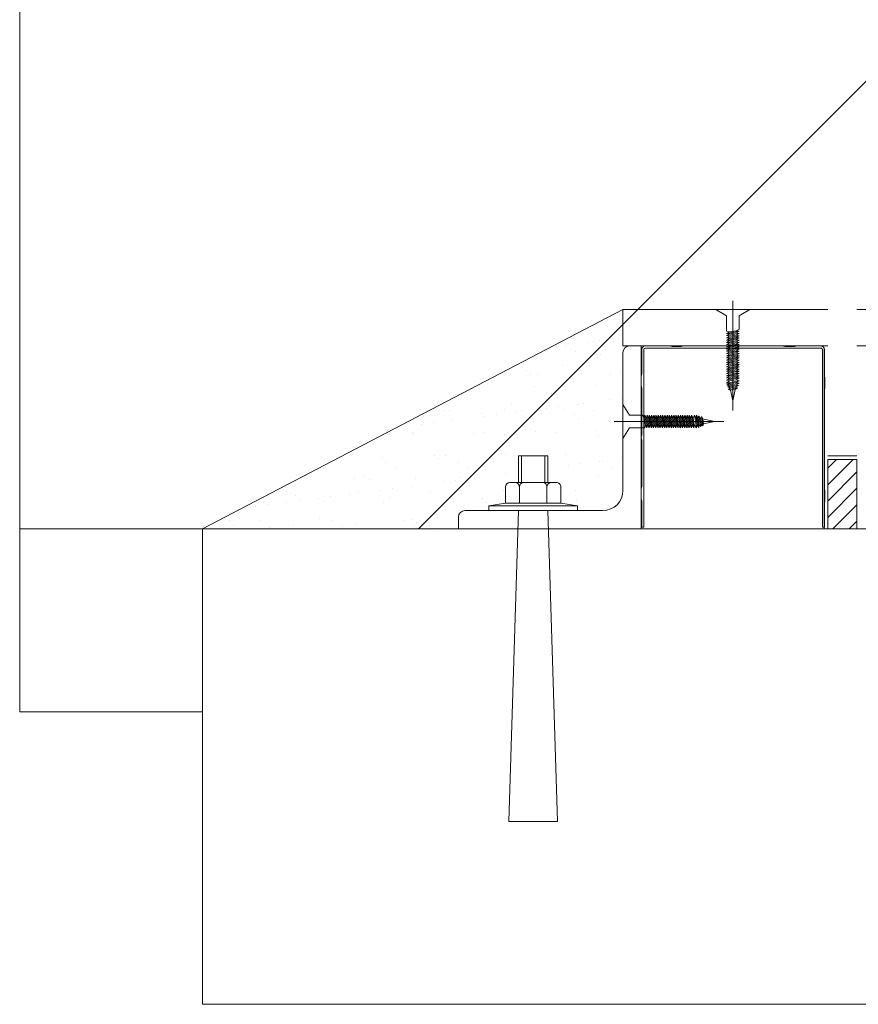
# Model space of a CAD drawing. Header units: millimetres. Extents: x 53645 to 137188, y 78097 to 135542.
# Tile 262 of 288: x 121282 to 121340, y 129179 to 129246. Entities that reach past the tile are written whole.
import ezdxf

# ---------------------------------------------------------------- set-up
doc = ezdxf.new("R2010")
doc.units = ezdxf.units.MM
doc.linetypes.add('CENTER', pattern=[20, 15, -1.7, 1.6, -1.7])
doc.layers.add('doors_windows', color=4, linetype='Continuous', lineweight=5)
doc.layers.add('Wall2', color=40, linetype='Continuous', lineweight=5)

# ---------------------------------------------------------------- blocks, each defined once
blk = doc.blocks.new('dsgdf')
at = {"color": 0, "lineweight": 0}
for p, q in [((152256.703, 47631.547), (152161.703, 47631.547)), ((152161.703, 47631.547), (152161.703, 47599.047)), ((152161.703, 47611.547), (152149.203, 47611.547)), ((152161.703, 47599.047), (152256.703, 47599.047)), ((152190.453, 47584.047), (152161.703, 47599.047)), ((152163.85, 47598.82), (152163.85, 47598.82)), ((152166.305, 47598.923), (152166.305, 47598.923)), ((152167.911, 47598.839), (152167.911, 47598.839)), ((152171.249, 47598.914), (152171.249, 47598.914)), ((152172.199, 47598.685), (152172.199, 47598.685)), ((152176.192, 47598.905), (152176.192, 47598.905)), ((152176.349, 47598.645), (152176.349, 47598.645)), ((152176.354, 47598.632), (152176.354, 47598.632)), ((152191.735, 47598.922), (152191.881, 47598.922)), ((152191.735, 47598.922), (152191.735, 47597.16)), ((152191.735, 47597.806), (152191.735, 47598.922)), ((152191.881, 47586.797), (152191.881, 47598.922)), ((152204.089, 47598.922), (152204.235, 47598.922)), ((152204.089, 47586.797), (152204.089, 47598.922)), ((152204.235, 47597.285), (152204.235, 47598.922)), ((152204.453, 47594.297), (152204.453, 47599.047)), ((152204.802, 47599.047), (152206.453, 47597.396)), ((152205.925, 47599.047), (152206.453, 47598.519)), ((152206.453, 47594.297), (152206.453, 47599.047)), ((152163.551, 47598.45), (152163.551, 47598.45)), ((152165.636, 47598.497), (152165.636, 47598.497)), ((152169.705, 47598.322), (152169.705, 47598.322)), ((152170.579, 47598.488), (152170.579, 47598.488)), ((152175.523, 47598.479), (152175.523, 47598.479)), ((152176.057, 47598.376), (152176.057, 47598.376)), ((152204.453, 47598.274), (152206.453, 47596.274)), ((152165.346, 47597.524), (152165.346, 47597.524)), ((152165.897, 47597.249), (152165.897, 47597.249)), ((152166.172, 47597.415), (152166.172, 47597.415)), ((152167.462, 47597.245), (152167.462, 47597.245)), ((152181.122, 47597.251), (152181.122, 47597.251)), ((152204.266, 47597.089), (152204.235, 47597.285)), ((152168.031, 47596.788), (152168.031, 47596.788)), ((152168.323, 47597.056), (152168.323, 47597.056)), ((152169.619, 47596.961), (152169.619, 47596.961)), ((152170.052, 47597.196), (152170.052, 47597.196)), ((152170.445, 47596.852), (152170.445, 47596.852)), ((152171.736, 47596.682), (152171.736, 47596.682)), ((152174.113, 47597.216), (152174.113, 47597.216)), ((152174.477, 47596.929), (152174.477, 47596.929)), ((152178.401, 47597.061), (152178.401, 47597.061)), ((152180.829, 47596.983), (152180.829, 47596.983)), ((152186.617, 47597.028), (152186.617, 47597.028)), ((152187.275, 47597.124), (152187.275, 47597.124)), ((152191.703, 47596.964), (152191.735, 47597.16)), ((152191.703, 47596.339), (152191.703, 47596.964)), ((152204.266, 47596.464), (152204.266, 47597.089)), ((152204.453, 47597.151), (152206.453, 47595.151)), ((152167.433, 47596.483), (152167.433, 47596.483)), ((152172.377, 47596.474), (152172.377, 47596.474)), ((152173.892, 47596.399), (152173.892, 47596.399)), ((152174.718, 47596.29), (152174.718, 47596.29)), ((152176.009, 47596.12), (152176.009, 47596.12)), ((152177.32, 47596.465), (152177.32, 47596.465)), ((152182.264, 47596.456), (152182.264, 47596.456)), ((152187.208, 47596.447), (152187.208, 47596.447)), ((152191.703, 47596.339), (152191.735, 47596.143)), ((152191.735, 47596.143), (152191.735, 47592.994)), ((152204.266, 47596.464), (152204.235, 47596.268)), ((152204.235, 47592.726), (152204.235, 47596.268)), ((152204.453, 47596.029), (152206.185, 47594.297)), ((152172.099, 47595.626), (152172.099, 47595.626)), ((152172.803, 47595.395), (152172.803, 47595.395)), ((152173.096, 47595.663), (152173.096, 47595.663)), ((152176.254, 47595.573), (152176.254, 47595.573)), ((152178.165, 47595.836), (152178.165, 47595.836)), ((152178.991, 47595.727), (152178.991, 47595.727)), ((152179.249, 47595.535), (152179.249, 47595.535)), ((152180.282, 47595.557), (152180.282, 47595.557)), ((152180.315, 47595.592), (152180.315, 47595.592)), ((152182.438, 47595.273), (152182.438, 47595.273)), ((152188.758, 47595.385), (152188.758, 47595.385)), ((152169.967, 47594.939), (152169.967, 47594.939)), ((152174.91, 47594.93), (152174.91, 47594.93)), ((152179.854, 47594.921), (152179.854, 47594.921)), ((152186.711, 47594.711), (152186.711, 47594.711)), ((152187.538, 47594.602), (152187.538, 47594.602)), ((152189.741, 47594.903), (152189.741, 47594.903)), ((152204.453, 47594.906), (152205.062, 47594.297)), ((152174.013, 47594.157), (152174.013, 47594.157)), ((152174.241, 47594.503), (152174.241, 47594.503)), ((152177.575, 47594.002), (152177.575, 47594.002)), ((152177.868, 47594.27), (152177.868, 47594.27)), ((152178.301, 47594.002), (152178.301, 47594.002)), ((152179.185, 47594.494), (152179.185, 47594.494)), ((152182.456, 47593.949), (152182.456, 47593.949)), ((152186.517, 47593.969), (152186.517, 47593.969)), ((152188.828, 47594.432), (152188.828, 47594.432)), ((152189.072, 47594.477), (152189.072, 47594.477)), ((152190.374, 47594.197), (152190.374, 47594.197)), ((152175.995, 47592.554), (152175.995, 47592.554)), ((152180.215, 47592.533), (152180.215, 47592.533)), ((152182.348, 47592.608), (152182.348, 47592.608)), ((152182.64, 47592.876), (152182.64, 47592.876)), ((152188.793, 47592.749), (152188.793, 47592.749)), ((152191.735, 47592.994), (152191.703, 47592.797)), ((152191.703, 47592.797), (152191.735, 47592.601)), ((152191.735, 47592.601), (152191.735, 47589.452)), ((152204.235, 47589.577), (152204.235, 47592.726)), ((152176.038, 47592.49), (152176.038, 47592.49)), ((152176.154, 47592.514), (152176.154, 47592.514)), ((152176.701, 47591.918), (152176.701, 47591.918)), ((152180.982, 47592.481), (152180.982, 47592.481)), ((152184.503, 47592.379), (152184.503, 47592.379)), ((152185.926, 47592.472), (152185.926, 47592.472)), ((152188.658, 47592.326), (152188.658, 47592.326)), ((152177.528, 47591.81), (152177.528, 47591.81)), ((152178.818, 47591.64), (152178.818, 47591.64)), ((152180.975, 47591.356), (152180.975, 47591.356)), ((152181.801, 47591.247), (152181.801, 47591.247)), ((152187.12, 47591.215), (152187.12, 47591.215)), ((152187.412, 47591.483), (152187.412, 47591.483)), ((152178.201, 47590.944), (152178.201, 47590.944)), ((152178.572, 47590.946), (152178.572, 47590.946)), ((152180.767, 47591.16), (152180.767, 47591.16)), ((152182.356, 47590.891), (152182.356, 47590.891)), ((152182.846, 47590.51), (152182.846, 47590.51)), ((152183.092, 47591.077), (152183.092, 47591.077)), ((152183.516, 47590.937), (152183.516, 47590.937)), ((152185.248, 47590.793), (152185.248, 47590.793)), ((152186.074, 47590.685), (152186.074, 47590.685)), ((152186.417, 47590.91), (152186.417, 47590.91)), ((152187.365, 47590.515), (152187.365, 47590.515)), ((152188.459, 47590.928), (152188.459, 47590.928)), ((152179.386, 47589.895), (152179.386, 47589.895)), ((152187.79, 47590.501), (152187.79, 47590.501)), ((152189.521, 47590.231), (152189.521, 47590.231)), ((152190.347, 47590.122), (152190.347, 47590.122)), ((152180.115, 47589.475), (152180.115, 47589.475)), ((152184.403, 47589.32), (152184.403, 47589.32)), ((152185.54, 47589.767), (152185.54, 47589.767)), ((152188.558, 47589.267), (152188.558, 47589.267)), ((152191.703, 47589.256), (152191.735, 47589.452)), ((152191.703, 47589.256), (152191.703, 47588.631)), ((152204.266, 47589.381), (152204.235, 47589.577)), ((152204.266, 47589.381), (152204.266, 47588.756)), ((152184.159, 47588.502), (152184.159, 47588.502)), ((152184.644, 47588.497), (152184.644, 47588.497)), ((152191.703, 47588.631), (152191.735, 47588.434)), ((152204.266, 47588.756), (152204.235, 47588.559)), ((152204.235, 47586.797), (152204.235, 47588.559)), ((152183.866, 47588.233), (152183.866, 47588.233)), ((152186.317, 47587.851), (152186.317, 47587.851)), ((152189.587, 47588.488), (152189.587, 47588.488)), ((152190.312, 47588.374), (152190.312, 47588.374)), ((152191.735, 47588.434), (152191.735, 47586.797)), ((152185.901, 47586.597), (152185.901, 47586.597)), ((152186.508, 47586.526), (152186.508, 47586.526)), ((152187.177, 47586.952), (152187.177, 47586.952)), ((152188.638, 47586.84), (152188.638, 47586.84)), ((152188.931, 47587.108), (152188.931, 47587.108)), ((152190.453, 47586.547), (152190.453, 47584.047)), ((152191.985, 47586.693), (152203.985, 47586.693)), ((152192.208, 47586.547), (152191.985, 47586.547)), ((152193.622, 47586.547), (152191.985, 47586.547)), ((152193.818, 47586.579), (152193.622, 47586.547)), ((152194.443, 47586.579), (152193.818, 47586.579)), ((152194.443, 47586.579), (152194.639, 47586.547)), ((152197.788, 47586.547), (152194.639, 47586.547)), ((152197.985, 47586.579), (152197.788, 47586.547)), ((152198.181, 47586.547), (152197.985, 47586.579)), ((152201.33, 47586.547), (152198.181, 47586.547)), ((152201.526, 47586.579), (152201.33, 47586.547)), ((152201.526, 47586.579), (152202.151, 47586.579)), ((152202.151, 47586.579), (152202.348, 47586.547)), ((152202.178, 47586.579), (152202.374, 47586.547)), ((152203.985, 47586.547), (152202.348, 47586.547)), ((152202.374, 47586.547), (152204.011, 47586.547)), ((152203.703, 47586.547), (152204.453, 47586.547)), ((152203.787, 47586.547), (152203.985, 47586.547)), ((152206.453, 47586.547), (152207.473, 47586.547)), ((152188.057, 47586.313), (152188.057, 47586.313)), ((152188.458, 47586.208), (152188.458, 47586.208)), ((152188.884, 47586.204), (152188.884, 47586.204)), ((152190.174, 47586.034), (152190.174, 47586.034))]:
    blk.add_line(p, q, dxfattribs=at)
at = {"color": 0}
for p, q in [((152161.703, 47631.547), (152256.703, 47631.547)), ((152149.203, 47584.047), (152149.203, 47611.547)), ((152161.703, 47599.047), (152256.703, 47599.047)), ((152177.825, 47599.208), (152177.825, 47599.208)), ((152204.203, 47599.047), (152204.203, 47586.672)), ((152206.453, 47594.297), (152204.453, 47594.297)), ((152206.453, 47594.047), (152204.453, 47594.047)), ((152204.453, 47586.547), (152190.453, 47586.547)), ((152220.453, 47586.547), (152206.453, 47586.547)), ((152204.453, 47584.047), (152190.453, 47584.047)), ((152220.453, 47584.047), (152206.453, 47584.047))]:
    blk.add_line(p, q, dxfattribs=at)
at = {"color": 0, "linetype": 'Continuous', "lineweight": 0}
for p, q in [((152183.314, 47597.797), (152182.653, 47619.052)), ((152182.653, 47619.052), (152185.975, 47619.052)), ((152185.314, 47597.797), (152185.975, 47619.052)), ((152181.282, 47597.477), (152181.282, 47597.797)), ((152181.282, 47597.797), (152184.314, 47597.797)), ((152182.424, 47597.283), (152181.282, 47597.477)), ((152181.282, 47597.477), (152184.314, 47597.477)), ((152183.369, 47597.283), (152182.424, 47597.283)), ((152182.424, 47597.283), (152186.204, 47597.283)), ((152182.424, 47596.185), (152182.424, 47597.283)), ((152185.314, 47597.283), (152183.314, 47597.283)), ((152185.259, 47597.283), (152183.369, 47597.283)), ((152183.369, 47596.185), (152183.369, 47597.283)), ((152187.347, 47597.797), (152184.314, 47597.797)), ((152187.347, 47597.477), (152184.314, 47597.477)), ((152186.204, 47597.283), (152185.259, 47597.283)), ((152185.259, 47596.185), (152185.259, 47597.283)), ((152186.204, 47597.283), (152187.347, 47597.477)), ((152186.204, 47596.185), (152186.204, 47597.283)), ((152187.347, 47597.477), (152187.347, 47597.797)), ((152182.726, 47595.883), (152185.902, 47595.883)), ((152183.314, 47594.052), (152183.314, 47595.883)), ((152183.514, 47594.052), (152183.514, 47595.883)), ((152185.114, 47594.052), (152185.114, 47595.883)), ((152185.314, 47594.052), (152185.314, 47595.883)), ((152183.314, 47594.052), (152185.314, 47594.052))]:
    blk.add_line(p, q, dxfattribs=at)
at = {"color": 0, "lineweight": 15}
for p, q in [((152191.703, 47599.047), (152179.203, 47599.047)), ((152179.203, 47599.047), (152179.203, 47598.247)), ((152191.703, 47599.047), (152191.703, 47586.547)), ((152189.078, 47597.797), (152179.653, 47597.797)), ((152190.453, 47596.422), (152190.453, 47586.997)), ((152191.703, 47586.547), (152190.903, 47586.547))]:
    blk.add_line(p, q, dxfattribs=at)
at = {"color": 0, "lineweight": 0, "ltscale": 0.05}
for p, q in [((152190.453, 47592.877), (152190.891, 47592.148)), ((152190.453, 47590.542), (152190.453, 47592.877)), ((152190.891, 47592.148), (152191.943, 47592.148)), ((152191.91, 47591.481), (152191.979, 47591.939)), ((152191.943, 47592.148), (152191.979, 47591.939)), ((152191.946, 47591.272), (152192.095, 47592.148)), ((152192.095, 47592.148), (152191.979, 47591.939)), ((152192.062, 47591.481), (152192.131, 47591.939)), ((152192.095, 47592.148), (152192.131, 47591.939)), ((152192.098, 47591.272), (152192.247, 47592.148)), ((152192.247, 47592.148), (152192.131, 47591.939)), ((152192.214, 47591.481), (152192.283, 47591.939)), ((152192.247, 47592.148), (152192.283, 47591.939)), ((152192.25, 47591.272), (152192.4, 47592.148)), ((152192.4, 47592.148), (152192.283, 47591.939)), ((152192.366, 47591.481), (152192.436, 47591.939)), ((152192.4, 47592.148), (152192.436, 47591.939)), ((152192.402, 47591.272), (152192.552, 47592.148)), ((152192.552, 47592.148), (152192.436, 47591.939)), ((152192.519, 47591.481), (152192.588, 47591.939)), ((152192.552, 47592.148), (152192.588, 47591.939)), ((152192.555, 47591.272), (152192.704, 47592.148)), ((152192.704, 47592.148), (152192.588, 47591.939)), ((152192.671, 47591.481), (152192.74, 47591.939)), ((152192.704, 47592.148), (152192.74, 47591.939)), ((152192.707, 47591.272), (152192.856, 47592.148)), ((152192.856, 47592.148), (152192.74, 47591.939)), ((152192.823, 47591.481), (152192.892, 47591.939)), ((152192.856, 47592.148), (152192.892, 47591.939)), ((152192.859, 47591.272), (152193.008, 47592.148)), ((152193.008, 47592.148), (152192.892, 47591.939)), ((152192.975, 47591.481), (152193.044, 47591.939)), ((152193.008, 47592.148), (152193.044, 47591.939)), ((152193.011, 47591.272), (152193.16, 47592.148)), ((152193.16, 47592.148), (152193.044, 47591.939)), ((152193.127, 47591.481), (152193.196, 47591.939)), ((152193.16, 47592.148), (152193.196, 47591.939)), ((152193.163, 47591.272), (152193.313, 47592.148)), ((152193.313, 47592.148), (152193.196, 47591.939)), ((152193.279, 47591.481), (152193.349, 47591.939)), ((152193.313, 47592.148), (152193.349, 47591.939)), ((152193.315, 47591.272), (152193.465, 47592.148)), ((152193.465, 47592.148), (152193.349, 47591.939)), ((152193.432, 47591.481), (152193.501, 47591.939)), ((152193.465, 47592.148), (152193.501, 47591.939)), ((152193.468, 47591.272), (152193.617, 47592.148)), ((152193.617, 47592.148), (152193.501, 47591.939)), ((152193.584, 47591.481), (152193.653, 47591.939)), ((152193.617, 47592.148), (152193.653, 47591.939)), ((152193.62, 47591.272), (152193.769, 47592.148)), ((152193.769, 47592.148), (152193.653, 47591.939)), ((152193.736, 47591.481), (152193.805, 47591.939)), ((152193.769, 47592.148), (152193.805, 47591.939)), ((152193.772, 47591.272), (152193.921, 47592.148)), ((152193.921, 47592.148), (152193.805, 47591.939)), ((152193.888, 47591.481), (152193.957, 47591.939)), ((152193.921, 47592.148), (152193.957, 47591.939)), ((152193.924, 47591.272), (152194.073, 47592.148)), ((152194.073, 47592.148), (152193.957, 47591.939)), ((152194.04, 47591.481), (152194.109, 47591.939)), ((152194.073, 47592.148), (152194.109, 47591.939)), ((152194.076, 47591.272), (152194.226, 47592.148)), ((152194.226, 47592.148), (152194.109, 47591.939)), ((152194.192, 47591.481), (152194.262, 47591.939)), ((152194.226, 47592.148), (152194.262, 47591.939)), ((152194.228, 47591.272), (152194.378, 47592.148)), ((152194.378, 47592.148), (152194.262, 47591.939)), ((152194.345, 47591.481), (152194.414, 47591.939)), ((152194.378, 47592.148), (152194.414, 47591.939)), ((152194.381, 47591.272), (152194.53, 47592.148)), ((152194.53, 47592.148), (152194.414, 47591.939)), ((152194.497, 47591.481), (152194.566, 47591.939)), ((152194.53, 47592.148), (152194.566, 47591.939)), ((152194.533, 47591.272), (152194.682, 47592.148)), ((152194.682, 47592.148), (152194.566, 47591.939)), ((152194.649, 47591.481), (152194.718, 47591.939)), ((152194.649, 47591.481), (152194.718, 47591.939)), ((152194.682, 47592.148), (152194.718, 47591.939)), ((152194.685, 47591.272), (152194.834, 47592.148)), ((152194.834, 47592.148), (152194.718, 47591.939)), ((152194.801, 47591.481), (152194.87, 47591.939)), ((152194.834, 47592.148), (152194.87, 47591.939)), ((152194.837, 47591.272), (152194.986, 47592.148)), ((152194.986, 47592.148), (152194.87, 47591.939)), ((152194.953, 47591.481), (152195.022, 47591.939)), ((152194.986, 47592.148), (152195.022, 47591.939)), ((152194.989, 47591.272), (152195.139, 47592.148)), ((152195.139, 47592.148), (152195.022, 47591.939)), ((152195.105, 47591.481), (152195.175, 47591.939)), ((152195.139, 47592.148), (152195.175, 47591.939)), ((152195.141, 47591.272), (152195.291, 47592.148)), ((152195.291, 47592.148), (152195.175, 47591.939)), ((152195.258, 47591.481), (152195.327, 47591.939)), ((152195.258, 47591.481), (152195.327, 47591.939)), ((152195.291, 47592.148), (152195.327, 47591.939)), ((152195.488, 47592.148), (152195.327, 47591.939)), ((152195.339, 47591.272), (152195.488, 47592.148)), ((152195.455, 47591.481), (152195.524, 47591.939)), ((152195.488, 47592.148), (152195.524, 47591.939)), ((152195.491, 47591.272), (152195.634, 47592.111)), ((152195.634, 47592.111), (152195.524, 47591.939)), ((152195.607, 47591.481), (152195.676, 47591.939)), ((152195.634, 47592.111), (152195.676, 47591.939)), ((152195.65, 47591.315), (152195.779, 47592.057)), ((152195.779, 47592.057), (152195.676, 47591.939)), ((152195.767, 47591.534), (152195.822, 47591.893)), ((152195.779, 47592.057), (152195.822, 47591.893)), ((152195.815, 47591.377), (152195.923, 47592.003)), ((152195.923, 47592.003), (152195.822, 47591.893)), ((152195.921, 47591.534), (152195.971, 47591.874)), ((152195.923, 47592.003), (152195.972, 47591.874)), ((152196.703, 47591.71), (152195.972, 47591.874)), ((152190.891, 47591.272), (152190.453, 47590.542)), ((152190.891, 47591.272), (152191.794, 47591.272)), ((152191.794, 47591.272), (152191.91, 47591.481)), ((152191.946, 47591.272), (152191.91, 47591.481)), ((152191.946, 47591.272), (152192.062, 47591.481)), ((152192.098, 47591.272), (152192.062, 47591.481)), ((152192.098, 47591.272), (152192.214, 47591.481)), ((152192.25, 47591.272), (152192.214, 47591.481)), ((152192.25, 47591.272), (152192.366, 47591.481)), ((152192.402, 47591.272), (152192.366, 47591.481)), ((152192.402, 47591.272), (152192.519, 47591.481)), ((152192.555, 47591.272), (152192.519, 47591.481)), ((152192.555, 47591.272), (152192.671, 47591.481)), ((152192.707, 47591.272), (152192.671, 47591.481)), ((152192.707, 47591.272), (152192.823, 47591.481)), ((152192.859, 47591.272), (152192.823, 47591.481)), ((152192.859, 47591.272), (152192.975, 47591.481)), ((152193.011, 47591.272), (152192.975, 47591.481)), ((152193.011, 47591.272), (152193.127, 47591.481)), ((152193.163, 47591.272), (152193.127, 47591.481)), ((152193.163, 47591.272), (152193.279, 47591.481)), ((152193.315, 47591.272), (152193.279, 47591.481)), ((152193.315, 47591.272), (152193.432, 47591.481)), ((152193.468, 47591.272), (152193.432, 47591.481)), ((152193.468, 47591.272), (152193.584, 47591.481)), ((152193.62, 47591.272), (152193.584, 47591.481)), ((152193.62, 47591.272), (152193.736, 47591.481)), ((152193.772, 47591.272), (152193.736, 47591.481)), ((152193.772, 47591.272), (152193.888, 47591.481)), ((152193.924, 47591.272), (152193.888, 47591.481)), ((152193.924, 47591.272), (152194.04, 47591.481)), ((152194.076, 47591.272), (152194.04, 47591.481)), ((152194.076, 47591.272), (152194.192, 47591.481)), ((152194.228, 47591.272), (152194.192, 47591.481)), ((152194.228, 47591.272), (152194.345, 47591.481)), ((152194.381, 47591.272), (152194.345, 47591.481)), ((152194.381, 47591.272), (152194.497, 47591.481)), ((152194.533, 47591.272), (152194.497, 47591.481)), ((152194.533, 47591.272), (152194.649, 47591.481)), ((152194.685, 47591.272), (152194.649, 47591.481)), ((152194.685, 47591.272), (152194.801, 47591.481)), ((152194.837, 47591.272), (152194.801, 47591.481)), ((152194.837, 47591.272), (152194.953, 47591.481)), ((152194.989, 47591.272), (152194.953, 47591.481)), ((152194.989, 47591.272), (152195.105, 47591.481)), ((152195.141, 47591.272), (152195.105, 47591.481)), ((152195.141, 47591.272), (152195.258, 47591.481)), ((152195.339, 47591.272), (152195.258, 47591.481)), ((152195.339, 47591.272), (152195.455, 47591.481)), ((152195.491, 47591.272), (152195.455, 47591.481)), ((152195.491, 47591.272), (152195.607, 47591.481)), ((152195.65, 47591.315), (152195.607, 47591.481)), ((152195.65, 47591.315), (152195.767, 47591.534)), ((152195.815, 47591.377), (152195.767, 47591.534)), ((152195.815, 47591.377), (152195.92, 47591.534)), ((152196.703, 47591.71), (152195.92, 47591.534)), ((152197.962, 47590.297), (152197.798, 47589.566)), ((152197.962, 47590.297), (152198.138, 47589.514)), ((152197.561, 47589.228), (152197.733, 47589.27)), ((152197.561, 47589.228), (152197.733, 47589.118)), ((152198.4, 47589.085), (152197.561, 47589.228)), ((152197.615, 47589.373), (152197.779, 47589.415)), ((152197.615, 47589.373), (152197.733, 47589.27)), ((152198.357, 47589.244), (152197.615, 47589.373)), ((152197.669, 47589.517), (152197.798, 47589.566)), ((152197.669, 47589.517), (152197.779, 47589.415)), ((152198.295, 47589.409), (152197.669, 47589.517)), ((152198.191, 47589.201), (152197.733, 47589.27)), ((152198.138, 47589.361), (152197.779, 47589.415)), ((152198.138, 47589.515), (152197.798, 47589.565)), ((152198.295, 47589.409), (152198.138, 47589.514)), ((152198.295, 47589.409), (152198.138, 47589.361)), ((152198.357, 47589.244), (152198.138, 47589.361)), ((152198.357, 47589.244), (152198.191, 47589.201)), ((152198.4, 47589.085), (152198.191, 47589.201)), ((152197.524, 47589.082), (152197.733, 47589.118)), ((152197.524, 47589.082), (152197.733, 47588.921)), ((152198.4, 47588.933), (152197.524, 47589.082)), ((152197.524, 47588.885), (152197.733, 47588.921)), ((152198.4, 47588.735), (152197.524, 47588.885)), ((152197.524, 47588.885), (152197.733, 47588.768)), ((152197.524, 47588.733), (152197.733, 47588.768)), ((152197.524, 47588.733), (152197.733, 47588.616)), ((152198.4, 47588.583), (152197.524, 47588.733)), ((152197.524, 47588.58), (152197.733, 47588.616)), ((152197.524, 47588.58), (152197.733, 47588.464)), ((152198.4, 47588.431), (152197.524, 47588.58)), ((152198.191, 47589.049), (152197.733, 47589.118)), ((152198.191, 47588.852), (152197.733, 47588.921)), ((152198.191, 47588.852), (152197.733, 47588.921)), ((152198.191, 47588.699), (152197.733, 47588.768)), ((152198.191, 47588.547), (152197.733, 47588.616)), ((152198.4, 47589.085), (152198.191, 47589.049)), ((152198.4, 47588.933), (152198.191, 47589.049)), ((152198.4, 47588.933), (152198.191, 47588.852)), ((152198.4, 47588.735), (152198.191, 47588.852)), ((152198.4, 47588.735), (152198.191, 47588.699)), ((152198.4, 47588.583), (152198.191, 47588.699)), ((152198.4, 47588.583), (152198.191, 47588.547)), ((152198.4, 47588.431), (152198.191, 47588.547)), ((152197.524, 47588.428), (152197.733, 47588.464)), ((152197.524, 47588.428), (152197.733, 47588.312)), ((152198.4, 47588.279), (152197.524, 47588.428)), ((152197.524, 47588.276), (152197.733, 47588.312)), ((152197.524, 47588.276), (152197.733, 47588.16)), ((152198.4, 47588.127), (152197.524, 47588.276)), ((152197.524, 47588.124), (152197.733, 47588.16)), ((152197.524, 47588.124), (152197.733, 47588.008)), ((152198.4, 47587.974), (152197.524, 47588.124)), ((152197.524, 47587.972), (152197.733, 47588.008)), ((152197.524, 47587.972), (152197.733, 47587.855)), ((152198.4, 47587.822), (152197.524, 47587.972)), ((152197.524, 47587.82), (152197.733, 47587.855)), ((152197.524, 47587.82), (152197.733, 47587.703)), ((152198.4, 47587.67), (152197.524, 47587.82)), ((152198.191, 47588.395), (152197.733, 47588.464)), ((152198.191, 47588.243), (152197.733, 47588.312)), ((152198.191, 47588.243), (152197.733, 47588.312)), ((152198.191, 47588.091), (152197.733, 47588.16)), ((152198.191, 47587.939), (152197.733, 47588.008)), ((152198.191, 47587.786), (152197.733, 47587.855)), ((152198.4, 47588.431), (152198.191, 47588.395)), ((152198.4, 47588.279), (152198.191, 47588.395)), ((152198.4, 47588.279), (152198.191, 47588.243)), ((152198.4, 47588.127), (152198.191, 47588.243)), ((152198.4, 47588.127), (152198.191, 47588.091)), ((152198.4, 47587.974), (152198.191, 47588.091)), ((152198.4, 47587.974), (152198.191, 47587.939)), ((152198.4, 47587.822), (152198.191, 47587.939)), ((152198.4, 47587.822), (152198.191, 47587.786)), ((152197.524, 47587.667), (152197.733, 47587.703)), ((152197.524, 47587.667), (152197.733, 47587.551)), ((152198.4, 47587.518), (152197.524, 47587.667)), ((152197.524, 47587.515), (152197.733, 47587.551)), ((152197.524, 47587.515), (152197.733, 47587.399)), ((152198.4, 47587.366), (152197.524, 47587.515)), ((152197.524, 47587.363), (152197.733, 47587.399)), ((152197.524, 47587.363), (152197.733, 47587.247)), ((152198.4, 47587.214), (152197.524, 47587.363)), ((152197.524, 47587.211), (152197.733, 47587.247)), ((152197.524, 47587.211), (152197.733, 47587.095)), ((152198.4, 47587.061), (152197.524, 47587.211)), ((152198.191, 47587.634), (152197.733, 47587.703)), ((152198.191, 47587.482), (152197.733, 47587.551)), ((152198.191, 47587.33), (152197.733, 47587.399)), ((152198.191, 47587.178), (152197.733, 47587.247)), ((152198.4, 47587.67), (152198.191, 47587.786)), ((152198.4, 47587.67), (152198.191, 47587.634)), ((152198.4, 47587.518), (152198.191, 47587.634)), ((152198.4, 47587.518), (152198.191, 47587.482)), ((152198.4, 47587.366), (152198.191, 47587.482)), ((152198.4, 47587.366), (152198.191, 47587.33)), ((152198.4, 47587.214), (152198.191, 47587.33)), ((152198.4, 47587.214), (152198.191, 47587.178)), ((152198.4, 47587.061), (152198.191, 47587.178)), ((152197.524, 47587.059), (152197.733, 47587.095)), ((152197.524, 47587.059), (152197.733, 47586.943)), ((152198.4, 47586.909), (152197.524, 47587.059)), ((152197.524, 47586.907), (152197.733, 47586.943)), ((152197.524, 47586.907), (152197.733, 47586.79)), ((152198.4, 47586.757), (152197.524, 47586.907)), ((152197.524, 47586.754), (152197.733, 47586.79)), ((152197.524, 47586.754), (152197.733, 47586.638)), ((152198.4, 47586.605), (152197.524, 47586.754)), ((152197.524, 47586.602), (152197.733, 47586.638)), ((152197.524, 47586.602), (152197.733, 47586.486)), ((152198.4, 47586.453), (152197.524, 47586.602)), ((152197.524, 47586.45), (152197.733, 47586.486)), ((152198.191, 47587.026), (152197.733, 47587.095)), ((152198.191, 47586.873), (152197.733, 47586.943)), ((152198.191, 47586.721), (152197.733, 47586.79)), ((152198.191, 47586.569), (152197.733, 47586.638)), ((152198.191, 47586.417), (152197.733, 47586.486)), ((152198.4, 47587.061), (152198.191, 47587.026)), ((152198.4, 47586.909), (152198.191, 47587.026)), ((152198.4, 47586.909), (152198.191, 47586.873)), ((152198.4, 47586.757), (152198.191, 47586.873)), ((152198.4, 47586.757), (152198.191, 47586.721)), ((152198.4, 47586.605), (152198.191, 47586.721)), ((152198.4, 47586.605), (152198.191, 47586.569)), ((152198.4, 47586.453), (152198.191, 47586.569)), ((152197.524, 47586.45), (152197.733, 47586.334)), ((152198.4, 47586.301), (152197.524, 47586.45)), ((152197.524, 47586.298), (152197.733, 47586.334)), ((152197.524, 47586.298), (152197.733, 47586.182)), ((152198.4, 47586.148), (152197.524, 47586.298)), ((152197.524, 47586.146), (152197.733, 47586.182)), ((152197.524, 47586.146), (152197.733, 47586.03)), ((152198.4, 47585.996), (152197.524, 47586.146)), ((152197.524, 47585.994), (152197.733, 47586.03)), ((152197.524, 47585.994), (152197.733, 47585.877)), ((152198.4, 47585.844), (152197.524, 47585.994)), ((152197.524, 47585.841), (152197.733, 47585.877)), ((152197.524, 47585.841), (152197.733, 47585.725)), ((152198.4, 47585.692), (152197.524, 47585.841)), ((152198.191, 47586.265), (152197.733, 47586.334)), ((152198.191, 47586.113), (152197.733, 47586.182)), ((152198.191, 47585.96), (152197.733, 47586.03)), ((152198.191, 47585.808), (152197.733, 47585.877)), ((152198.4, 47586.453), (152198.191, 47586.417)), ((152198.4, 47586.301), (152198.191, 47586.417)), ((152198.4, 47586.301), (152198.191, 47586.265)), ((152198.4, 47586.148), (152198.191, 47586.265)), ((152198.4, 47586.148), (152198.191, 47586.113)), ((152198.4, 47585.996), (152198.191, 47586.113)), ((152198.4, 47585.996), (152198.191, 47585.96)), ((152198.4, 47585.844), (152198.191, 47585.96)), ((152198.4, 47585.844), (152198.191, 47585.808)), ((152198.4, 47585.692), (152198.191, 47585.808)), ((152197.524, 47585.689), (152197.733, 47585.725)), ((152198.4, 47585.54), (152197.524, 47585.689)), ((152197.524, 47585.689), (152197.733, 47585.573)), ((152197.524, 47585.537), (152197.733, 47585.573)), ((152197.524, 47584.485), (152197.524, 47585.537)), ((152198.191, 47585.656), (152197.733, 47585.725)), ((152198.191, 47585.504), (152197.733, 47585.573)), ((152198.4, 47585.692), (152198.191, 47585.656)), ((152198.4, 47585.54), (152198.191, 47585.656)), ((152198.4, 47585.54), (152198.191, 47585.504)), ((152198.4, 47585.388), (152198.191, 47585.504)), ((152198.4, 47584.485), (152198.4, 47585.388)), ((152196.794, 47584.047), (152197.524, 47584.485)), ((152198.4, 47584.485), (152199.129, 47584.047)), ((152199.129, 47584.047), (152196.794, 47584.047))]:
    blk.add_line(p, q, dxfattribs=at)
at = {"color": 0, "linetype": 'CENTER', "lineweight": 0, "ltscale": 0.5}
for p, q in [((152197.362, 47591.71), (152189.855, 47591.71)), ((152197.962, 47590.956), (152197.962, 47583.449))]:
    blk.add_line(p, q, dxfattribs=at)
at = {"color": 0, "lineweight": 15}
for centre, radius, start, end in [((152179.653, 47598.247), 0.45, 180, 270), ((152189.078, 47596.422), 1.375, 0, 90), ((152190.903, 47586.997), 0.45, 180, 270)]:
    blk.add_arc(centre, radius, start, end, dxfattribs=at)
at = {"color": 0, "linetype": 'Continuous', "lineweight": 0}
for centre, start, end in [((152182.726, 47596.185), 180, 270), ((152183.067, 47596.185), 270, 0), ((152183.671, 47596.185), 180, 270), ((152184.957, 47596.185), 270, 0), ((152185.561, 47596.185), 180, 270), ((152185.902, 47596.185), 270, 0)]:
    blk.add_arc(centre, 0.302, start, end, dxfattribs=at)
at = {"color": 0, "lineweight": 0}
for centre, radius, start, end in [((152191.985, 47586.797), 0.25, 180, 270), ((152191.985, 47586.797), 0.104, 180, 270), ((152203.985, 47586.797), 0.104, 270, 0), ((152203.985, 47586.797), 0.25, 270, 0)]:
    blk.add_arc(centre, radius, start, end, dxfattribs=at)

msp = doc.modelspace()

# ---------------------------------------------------------------- linework, layer by layer
at = {"layer": 'Wall2', "ltscale": 100}
for points in [[(121282.328, 129211.526), (121282.329, 130366.371)], [(121309.601, 129211.526), (121402.329, 129304.254)], [(121402.328, 129211.526), (121282.328, 129211.526)]]:
    msp.add_lwpolyline(points, dxfattribs=at)

# ---------------------------------------------------------------- block references
at = {"layer": 'doors_windows', "color": 0, "linetype": 'ByBlock', "lineweight": 9, "extrusion": (0, 0, -1), "zscale": -1, "rotation": 180}
msp.add_blockref('dsgdf', (30866.875, 176810.573), dxfattribs=at)

doc.saveas('drawing.dxf')
